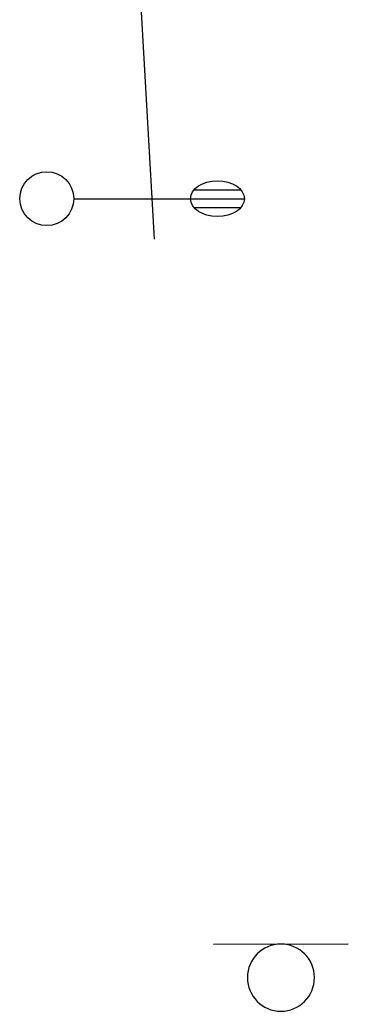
# Model space of a CAD drawing. Extents: x 2145380 to 2157287, y 139568 to 149130.
# Drawn here: x 2150964.2 to 2150982.5, y 141672.5 to 141727.7 of the extents above; entities that cross this region are included whole.
import ezdxf

# ---------------------------------------------------------------- set-up
doc = ezdxf.new("R2010")
doc.units = 0
for name, color, linetype in [('TOPO_Fence', 7, 'Continuous'), ('TOPO_Light Pole', 7, 'Continuous'), ('TOPO_Sign', 7, 'Continuous')]:
    doc.layers.add(name, color=color, linetype=linetype)

# ---------------------------------------------------------------- blocks, each defined once
blk = doc.blocks.new('LP')
at = {"layer": 'TOPO_Light Pole'}
blk.add_line((3.81, 0), (20.32, 0), dxfattribs=at)
for points in [[(20.32, 0), (27.94, 0)], [(20.32, 0), (23.5, 0)], [(20.83, 1.27), (27.43, 1.27)], [(20.83, 1.27), (23.5, 1.27)], [(23.71, 1.27), (27.43, 1.27)], [(23.71, 0), (27.94, 0)], [(20.83, -1.27), (27.43, -1.27)], [(20.83, -1.27), (23.5, -1.27)], [(23.71, -1.27), (27.43, -1.27)]]:
    blk.add_lwpolyline(points, dxfattribs=at)
blk.add_circle((0, 0), 3.81, dxfattribs=at)
blk.add_ellipse((24.13, 0), major_axis=(3.81, 0), ratio=0.666667, dxfattribs=at)

msp = doc.modelspace()

# ---------------------------------------------------------------- linework, layer by layer
at = {"layer": 'TOPO_Fence'}
msp.add_lwpolyline([(2150971.732, 141715.52), (2150970.203, 141742.127), (2150969.795, 141801.027), (2150971.102, 141892.877), (2150970.788, 141989.872), (2150970.362, 142081.367)], dxfattribs=at)
at = {"layer": 'TOPO_Sign'}
for points in [[(2150975.018, 141676.28), (2150982.511, 141676.286)], [(2150978.768, 141676.279), (2150978.768, 141676.279)], [(2150976.9, 141674.411), (2150976.9, 141674.411)], [(2150980.636, 141674.411), (2150980.636, 141674.411)], [(2150978.768, 141672.544), (2150978.768, 141672.544)]]:
    msp.add_lwpolyline(points, dxfattribs=at)
for start, end in [(90, 180), (360, 90), (180, 270), (270, 0)]:
    msp.add_arc((2150978.768, 141674.411), 1.868, start, end, dxfattribs=at)

# ---------------------------------------------------------------- block references
at = {"layer": 'TOPO_Light Pole', "xscale": 0.39370000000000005, "yscale": 0.3937000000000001}
msp.add_blockref('LP', (2150965.733, 141717.776), dxfattribs=at)

doc.saveas('drawing.dxf')
